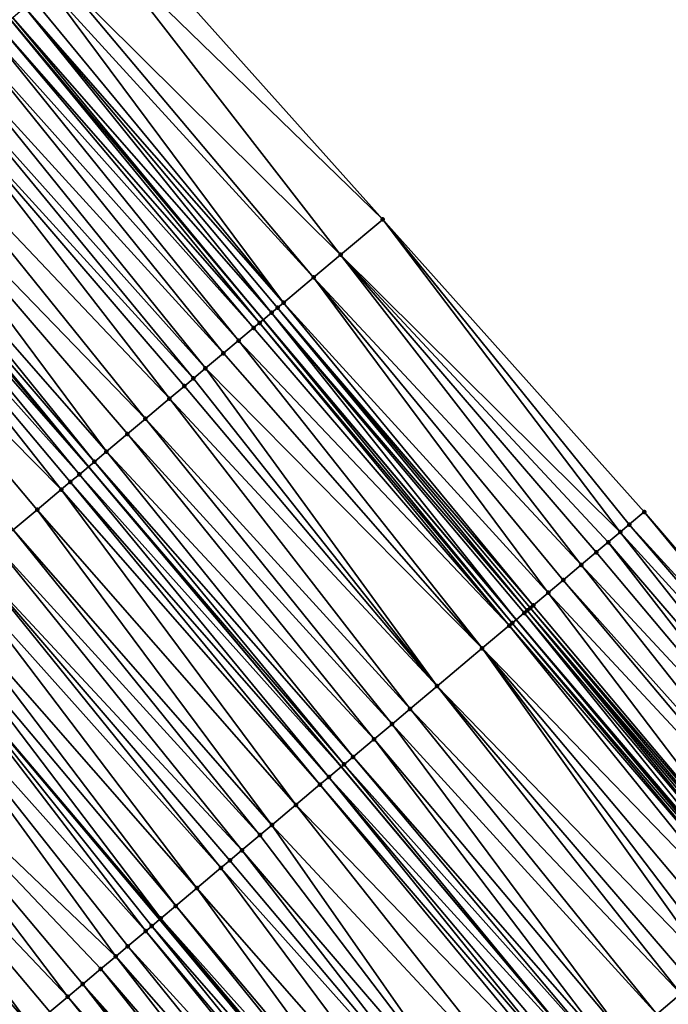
# Model space of a CAD drawing. Header units: feet. Extents: x 2004186 to 2014793, y 836912 to 864902.
# Tile 403 of 656: x 2009097 to 2009130, y 849946 to 849996. Entities that reach past the tile are written whole.
import ezdxf

# ---------------------------------------------------------------- set-up
doc = ezdxf.new("R2010")
doc.units = ezdxf.units.FT
doc.header["$LTSCALE"] = 100
doc.header["$MEASUREMENT"] = 0
for name, color, linetype, lineweight in [('EP_Travel Lane', 5, 'Continuous', 40), ('GPL_Skip Line', 2, 'Continuous', 40), ('Road Shots', 4, 'Continuous', 200), ('Road X-Section', 30, 'Continuous', 13)]:
    doc.layers.add(name, color=color, linetype=linetype, lineweight=lineweight)
doc.layers.add('I-77 SB_MM21-27-Surface-Border', color=7, linetype='Continuous')
doc.layers.add('I-77 SB_MM21-27-Surface-TIN', color=7, linetype='Continuous')

msp = doc.modelspace()

# ---------------------------------------------------------------- linework, layer by layer
at = {"layer": 'EP_Travel Lane'}
msp.add_polyline3d([(2009289.296537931, 849766.8143663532, 426.2140556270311), (2009276.421089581, 849782.1187031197, 426.2034524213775), (2009263.545649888, 849797.4230295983, 426.1719737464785), (2009250.664476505, 849812.7291025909, 426.1683175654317), (2009237.782705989, 849828.0281321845, 426.1587595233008), (2009224.900938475, 849843.3271582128, 426.1579321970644), (2009212.019177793, 849858.626176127, 426.1769712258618), (2009199.137408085, 849873.925204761, 426.1697639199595), (2009186.255642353, 849889.2242286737, 426.1741493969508), (2009173.373888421, 849904.5232385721, 426.2126280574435), (2009160.492126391, 849919.8222580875, 426.2279034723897), (2009147.61129366, 849935.1153608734, 426.2757587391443), (2009134.724738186, 849950.4103643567, 426.2853561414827), (2009121.838209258, 849965.7053363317, 426.3253862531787), (2009108.951654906, 849981.0003384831, 426.3362413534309), (2009096.065092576, 849996.2953501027, 426.3379628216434), (2009083.178587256, 850011.5902940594, 426.4051293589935)], dxfattribs=at)
at = {"layer": 'GPL_Skip Line'}
for points in [[(2009280.342932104, 849759.2818845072, 426.3741667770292), (2009267.467481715, 849774.5862236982, 426.3685787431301), (2009254.592042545, 849789.8905495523, 426.3357610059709), (2009241.714104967, 849805.1927901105, 426.3240390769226), (2009228.832333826, 849820.4918240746, 426.3074661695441), (2009215.950572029, 849835.7908469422, 426.3180639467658), (2009203.068817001, 849851.0898617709, 426.3483442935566), (2009190.187054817, 849866.3888850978, 426.3578172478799), (2009177.305283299, 849881.6879195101, 426.3401470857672), (2009164.423530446, 849896.9869317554, 426.3767538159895), (2009151.541766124, 849912.2859576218, 426.3800087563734), (2009138.6634033, 849927.5878026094, 426.428996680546), (2009125.788463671, 849942.8925916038, 426.4307383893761), (2009112.913553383, 849958.1973457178, 426.4662020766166), (2009100.038626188, 849973.5021199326, 426.4822330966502), (2009087.16368466, 849988.8069111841, 426.4817926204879), (2009074.288790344, 850004.1116463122, 426.5356119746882)], [(2009258.240436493, 849766.8234536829, 426.2355876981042), (2009245.35881301, 849782.1225825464, 426.2096794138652), (2009232.481298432, 849797.4188704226, 426.1892280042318), (2009219.60221179, 849812.7201698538, 426.1653150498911), (2009206.723128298, 849828.0214655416, 426.1505671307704), (2009193.844062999, 849843.3227396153, 426.1887344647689), (2009180.964987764, 849858.6240254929, 426.1980038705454), (2009168.085904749, 849873.9253206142, 426.1846081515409), (2009155.206833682, 849889.2266015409, 426.2061943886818), (2009142.32775902, 849904.5278867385, 426.2169670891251), (2009129.441450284, 849919.8302820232, 426.2487433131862), (2009116.554901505, 849935.1252775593, 426.265992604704), (2009103.668353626, 849950.4202720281, 426.2843243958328), (2009090.781818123, 849965.7152518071, 426.3168493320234), (2009077.895265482, 849981.0102519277, 426.3296685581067), (2009065.008742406, 849996.3052169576, 426.3764487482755)]]:
    msp.add_polyline3d(points, dxfattribs=at)
at = {"layer": 'I-77 SB_MM21-27-Surface-Border', "color": 3, "linetype": 'ByBlock', "lineweight": -2}
msp.add_polyline3d([(2009101.702891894, 850001.0384872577, 426.1016760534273), (2009115.036951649, 849986.1199736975, 426.0732741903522), (2009128.371013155, 849971.2014580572, 426.0469270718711), (2009141.39894556, 849956.025483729, 425.982037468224), (2009154.426917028, 849940.8494629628, 425.9619588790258), (2009167.299604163, 849925.554361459, 425.9213416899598), (2009180.181355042, 849910.2553515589, 425.8787174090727), (2009193.063114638, 849894.9563313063, 425.8620500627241), (2009205.944874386, 849879.6573108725, 425.8454355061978), (2009218.826640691, 849864.358282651, 425.8479470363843), (2009231.708403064, 849849.0592590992, 425.8390255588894), (2009244.284192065, 849833.5025918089, 425.8508335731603), (2009256.859986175, 849817.9459184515, 425.8774976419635), (2009269.590475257, 849802.5082758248, 425.8973569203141), (2009282.159816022, 849786.9464547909, 425.9582849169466), (2009295.188307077, 849771.7708733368, 425.9705888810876)], dxfattribs=at)
at = {"layer": 'I-77 SB_MM21-27-Surface-TIN', "color": 128, "linetype": 'ByBlock', "lineweight": -2}
for points in [[(2009101.702891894, 850001.0384872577, 426.1016760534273), (2009100.631612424, 850000.1371769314, 426.1647792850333), (2009115.036951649, 849986.1199736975, 426.0732741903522)], [(2009100.631612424, 850000.1371769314, 426.1647792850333), (2009098.642080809, 849998.4633298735, 426.2674913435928), (2009112.894379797, 849984.317368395, 426.1846431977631)], [(2009100.631612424, 850000.1371769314, 426.1647792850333), (2009112.894379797, 849984.317368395, 426.1846431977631), (2009115.036951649, 849986.1199736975, 426.0732741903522)], [(2009098.642080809, 849998.4633298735, 426.2674913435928), (2009098.029913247, 849997.9483047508, 426.2945112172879), (2009111.51700307, 849983.1585615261, 426.2457714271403)], [(2009098.642080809, 849998.4633298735, 426.2674913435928), (2009111.51700307, 849983.1585615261, 426.2457714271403), (2009112.894379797, 849984.317368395, 426.1846431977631)], [(2009098.029913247, 849997.9483047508, 426.2945112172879), (2009097.264696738, 849997.3045317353, 426.3201767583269), (2009109.986589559, 849981.870992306, 426.3195237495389)], [(2009098.029913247, 849997.9483047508, 426.2945112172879), (2009109.986589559, 849981.870992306, 426.3195237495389), (2009111.51700307, 849983.1585615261, 426.2457714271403)], [(2009097.264696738, 849997.3045317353, 426.3201767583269), (2009096.805561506, 849996.9182742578, 426.3294544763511), (2009109.986589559, 849981.870992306, 426.3195237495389)], [(2009096.805561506, 849996.9182742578, 426.3294544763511), (2009096.193376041, 849996.4032704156, 426.3359004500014), (2009109.374413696, 849981.3559770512, 426.33700435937)], [(2009096.805561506, 849996.9182742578, 426.3294544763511), (2009109.680503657, 849981.6134822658, 426.3305968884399), (2009109.986589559, 849981.870992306, 426.3195237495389)], [(2009096.805561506, 849996.9182742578, 426.3294544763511), (2009109.374413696, 849981.3559770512, 426.33700435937), (2009109.680503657, 849981.6134822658, 426.3305968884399)], [(2009095.581193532, 849995.888263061, 426.3457423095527), (2009108.76222166, 849980.8409810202, 426.3358994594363), (2009096.065092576, 849996.2953501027, 426.3379628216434)], [(2009096.193376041, 849996.4032704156, 426.3359004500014), (2009096.065092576, 849996.2953501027, 426.3379628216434), (2009108.951654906, 849981.0003384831, 426.3362413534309)], [(2009108.76222166, 849980.8409810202, 426.3358994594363), (2009108.951654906, 849981.0003384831, 426.3362413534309), (2009096.065092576, 849996.2953501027, 426.3379628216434)], [(2009096.193376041, 849996.4032704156, 426.3359004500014), (2009108.951654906, 849981.0003384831, 426.3362413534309), (2009109.374413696, 849981.3559770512, 426.33700435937)], [(2009095.122060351, 849995.5020031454, 426.3573771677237), (2009094.356837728, 849994.858237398, 426.3760157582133), (2009107.690903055, 849979.9397172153, 426.354027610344)], [(2009095.581193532, 849995.888263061, 426.3457423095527), (2009095.122060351, 849995.5020031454, 426.3573771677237), (2009108.456127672, 849980.5834805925, 426.3376790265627)], [(2009095.122060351, 849995.5020031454, 426.3573771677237), (2009107.690903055, 849979.9397172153, 426.354027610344), (2009108.456127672, 849980.5834805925, 426.3376790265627)], [(2009095.581193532, 849995.888263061, 426.3457423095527), (2009108.456127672, 849980.5834805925, 426.3376790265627), (2009108.76222166, 849980.8409810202, 426.3358994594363)], [(2009094.356837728, 849994.858237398, 426.3760157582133), (2009093.438563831, 849994.0857265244, 426.3906253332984), (2009106.925676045, 849979.295956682, 426.3676261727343)], [(2009094.356837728, 849994.858237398, 426.3760157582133), (2009106.925676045, 849979.295956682, 426.3676261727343), (2009107.690903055, 849979.9397172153, 426.354027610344)], [(2009093.438563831, 849994.0857265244, 426.3906253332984), (2009092.673330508, 849993.4419734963, 426.3969670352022), (2009106.007398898, 849978.523449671, 426.3785027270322)], [(2009093.438563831, 849994.0857265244, 426.3906253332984), (2009106.007398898, 849978.523449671, 426.3785027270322), (2009106.925676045, 849979.295956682, 426.3676261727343)], [(2009092.673330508, 849993.4419734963, 426.3969670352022), (2009091.908098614, 849992.7982187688, 426.4049518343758), (2009105.395213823, 849978.008445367, 426.3853960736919)], [(2009092.673330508, 849993.4419734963, 426.3969670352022), (2009105.395213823, 849978.008445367, 426.3853960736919), (2009106.007398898, 849978.523449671, 426.3785027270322)], [(2009091.908098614, 849992.7982187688, 426.4049518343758), (2009090.377641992, 849991.5107007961, 426.4291559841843), (2009104.170855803, 849976.9784223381, 426.413124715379)], [(2009091.908098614, 849992.7982187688, 426.4049518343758), (2009104.936079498, 849977.6221868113, 426.3957167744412), (2009105.395213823, 849978.008445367, 426.3853960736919)], [(2009091.908098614, 849992.7982187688, 426.4049518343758), (2009104.170855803, 849976.9784223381, 426.413124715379), (2009104.936079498, 849977.6221868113, 426.3957167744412)], [(2009090.377641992, 849991.5107007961, 426.4291559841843), (2009089.000231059, 849990.3519345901, 426.4509696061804), (2009102.946488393, 849975.9484104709, 426.4300623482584)], [(2009090.377641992, 849991.5107007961, 426.4291559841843), (2009102.946488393, 849975.9484104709, 426.4300623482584), (2009104.170855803, 849976.9784223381, 426.413124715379)], [(2009089.000231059, 849990.3519345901, 426.4509696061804), (2009087.775869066, 849989.3219162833, 426.4741310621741), (2009100.956901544, 849974.2746290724, 426.4692981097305)], [(2009089.000231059, 849990.3519345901, 426.4509696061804), (2009102.028215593, 849975.1758982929, 426.4459344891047), (2009102.946488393, 849975.9484104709, 426.4300623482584)], [(2009089.000231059, 849990.3519345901, 426.4509696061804), (2009100.956901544, 849974.2746290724, 426.4692981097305), (2009102.028215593, 849975.1758982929, 426.4459344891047)], [(2009087.775869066, 849989.3219162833, 426.4741310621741), (2009087.316731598, 849988.9356614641, 426.4808390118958), (2009100.344719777, 849973.7596208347, 426.4799944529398)], [(2009087.775869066, 849989.3219162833, 426.4741310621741), (2009100.344719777, 849973.7596208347, 426.4799944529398), (2009100.956901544, 849974.2746290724, 426.4692981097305)], [(2009086.857590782, 849988.5494106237, 426.4836998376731), (2009086.245397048, 849988.0344166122, 426.4806414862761), (2009099.579485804, 849973.1158685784, 426.4855910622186)], [(2009086.857590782, 849988.5494106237, 426.4836998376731), (2009100.038626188, 849973.5021199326, 426.4822330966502), (2009087.16368466, 849988.8069111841, 426.4817926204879)], [(2009086.857590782, 849988.5494106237, 426.4836998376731), (2009099.579485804, 849973.1158685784, 426.4855910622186), (2009100.038626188, 849973.5021199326, 426.4822330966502)], [(2009087.316731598, 849988.9356614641, 426.4808390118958), (2009087.16368466, 849988.8069111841, 426.4817926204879), (2009100.038626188, 849973.5021199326, 426.4822330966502)], [(2009087.316731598, 849988.9356614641, 426.4808390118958), (2009100.038626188, 849973.5021199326, 426.4822330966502), (2009100.344719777, 849973.7596208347, 426.4799944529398)], [(2009086.245397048, 849988.0344166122, 426.4806414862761), (2009084.561846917, 849986.6182037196, 426.4522773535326), (2009098.661192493, 849972.3433807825, 426.4778905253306)], [(2009086.245397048, 849988.0344166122, 426.4806414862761), (2009099.120341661, 849972.7296216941, 426.4846280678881), (2009099.579485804, 849973.1158685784, 426.4855910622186)], [(2009086.245397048, 849988.0344166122, 426.4806414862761), (2009098.661192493, 849972.3433807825, 426.4778905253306), (2009099.120341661, 849972.7296216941, 426.4846280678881)], [(2009084.561846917, 849986.6182037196, 426.4522773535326), (2009097.43678176, 849971.313420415, 426.4450384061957), (2009098.661192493, 849972.3433807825, 426.4778905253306)], [(2009084.561846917, 849986.6182037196, 426.4522773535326), (2009096.212378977, 849970.2834505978, 426.4213222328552), (2009097.43678176, 849971.313420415, 426.4450384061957)], [(2009115.036951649, 849986.1199736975, 426.0732741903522), (2009112.894379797, 849984.317368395, 426.1846431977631), (2009127.146685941, 849970.1713984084, 426.1100580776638)], [(2009115.036951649, 849986.1199736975, 426.0732741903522), (2009127.605808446, 849970.5576710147, 426.0861540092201), (2009128.371013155, 849971.2014580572, 426.0469270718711)], [(2009115.036951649, 849986.1199736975, 426.0732741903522), (2009127.146685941, 849970.1713984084, 426.1100580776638), (2009127.605808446, 849970.5576710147, 426.0861540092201)], [(2009112.894379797, 849984.317368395, 426.1846431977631), (2009111.51700307, 849983.1585615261, 426.2457714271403), (2009125.157149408, 849968.4975571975, 426.2071174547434)], [(2009112.894379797, 849984.317368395, 426.1846431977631), (2009126.534518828, 849969.6563727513, 426.1375946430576), (2009127.146685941, 849970.1713984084, 426.1100580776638)], [(2009112.894379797, 849984.317368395, 426.1846431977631), (2009125.922356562, 849969.1413413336, 426.1707005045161), (2009126.534518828, 849969.6563727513, 426.1375946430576)], [(2009112.894379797, 849984.317368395, 426.1846431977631), (2009125.157149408, 849968.4975571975, 426.2071174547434), (2009125.922356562, 849969.1413413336, 426.1707005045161)], [(2009111.51700307, 849983.1585615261, 426.2457714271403), (2009109.986589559, 849981.870992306, 426.3195237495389), (2009123.473691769, 849967.0812343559, 426.2850516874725)], [(2009111.51700307, 849983.1585615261, 426.2457714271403), (2009124.238901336, 849967.7250156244, 426.2514073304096), (2009125.157149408, 849968.4975571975, 426.2071174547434)], [(2009111.51700307, 849983.1585615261, 426.2457714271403), (2009123.473691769, 849967.0812343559, 426.2850516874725), (2009124.238901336, 849967.7250156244, 426.2514073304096)], [(2009109.680503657, 849981.6134822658, 426.3305968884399), (2009109.374413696, 849981.3559770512, 426.33700435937), (2009122.402403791, 849966.1799341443, 426.3383760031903)], [(2009109.986589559, 849981.870992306, 426.3195237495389), (2009109.680503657, 849981.6134822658, 426.3305968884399), (2009122.708492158, 849966.4374412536, 426.3301373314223)], [(2009109.680503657, 849981.6134822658, 426.3305968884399), (2009122.555449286, 849966.3086861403, 426.3357634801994), (2009122.708492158, 849966.4374412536, 426.3301373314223)], [(2009109.680503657, 849981.6134822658, 426.3305968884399), (2009122.402403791, 849966.1799341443, 426.3383760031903), (2009122.555449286, 849966.3086861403, 426.3357634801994)], [(2009109.986589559, 849981.870992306, 426.3195237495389), (2009122.708492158, 849966.4374412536, 426.3301373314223), (2009123.473691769, 849967.0812343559, 426.2850516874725)], [(2009108.76222166, 849980.8409810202, 426.3358994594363), (2009121.637148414, 849965.5362073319, 426.3193723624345), (2009108.951654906, 849981.0003384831, 426.3362413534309)], [(2009109.374413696, 849981.3559770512, 426.33700435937), (2009108.951654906, 849981.0003384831, 426.3362413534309), (2009121.838209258, 849965.7053363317, 426.3253862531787)], [(2009121.637148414, 849965.5362073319, 426.3193723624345), (2009121.838209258, 849965.7053363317, 426.3253862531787), (2009108.951654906, 849981.0003384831, 426.3362413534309)], [(2009109.374413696, 849981.3559770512, 426.33700435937), (2009121.838209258, 849965.7053363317, 426.3253862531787), (2009122.24935542, 849966.0511855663, 426.3376839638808)], [(2009109.374413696, 849981.3559770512, 426.33700435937), (2009122.24935542, 849966.0511855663, 426.3376839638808), (2009122.402403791, 849966.1799341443, 426.3383760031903)], [(2009108.456127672, 849980.5834805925, 426.3376790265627), (2009107.690903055, 849979.9397172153, 426.354027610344), (2009121.484099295, 849965.4074596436, 426.3178205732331)], [(2009108.76222166, 849980.8409810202, 426.3358994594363), (2009108.456127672, 849980.5834805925, 426.3376790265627), (2009121.484099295, 849965.4074596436, 426.3178205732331)], [(2009108.76222166, 849980.8409810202, 426.3358994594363), (2009121.484099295, 849965.4074596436, 426.3178205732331), (2009121.637148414, 849965.5362073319, 426.3193723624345)], [(2009107.690903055, 849979.9397172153, 426.354027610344), (2009106.925676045, 849979.295956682, 426.3676261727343), (2009120.106694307, 849964.2486863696, 426.346467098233)], [(2009107.690903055, 849979.9397172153, 426.354027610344), (2009120.106694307, 849964.2486863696, 426.346467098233), (2009121.484099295, 849965.4074596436, 426.3178205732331)], [(2009106.925676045, 849979.295956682, 426.3676261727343), (2009106.007398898, 849978.523449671, 426.3785027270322), (2009120.106694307, 849964.2486863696, 426.346467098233)], [(2009106.007398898, 849978.523449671, 426.3785027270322), (2009105.395213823, 849978.008445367, 426.3853960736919), (2009117.811012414, 849962.3174057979, 426.3862662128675)], [(2009106.007398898, 849978.523449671, 426.3785027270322), (2009117.811012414, 849962.3174057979, 426.3862662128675), (2009120.106694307, 849964.2486863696, 426.346467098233)], [(2009105.395213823, 849978.008445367, 426.3853960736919), (2009104.936079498, 849977.6221868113, 426.3957167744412), (2009117.811012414, 849962.3174057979, 426.3862662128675)], [(2009104.936079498, 849977.6221868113, 426.3957167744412), (2009104.170855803, 849976.9784223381, 426.413124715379), (2009117.811012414, 849962.3174057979, 426.3862662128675)], [(2009104.170855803, 849976.9784223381, 426.413124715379), (2009102.946488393, 849975.9484104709, 426.4300623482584), (2009116.43359572, 849961.1586464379, 426.4014608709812)], [(2009104.170855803, 849976.9784223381, 426.413124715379), (2009116.43359572, 849961.1586464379, 426.4014608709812), (2009117.811012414, 849962.3174057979, 426.3862662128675)], [(2009102.946488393, 849975.9484104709, 426.4300623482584), (2009102.028215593, 849975.1758982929, 426.4459344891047), (2009115.515318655, 849960.3861393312, 426.4124290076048)], [(2009102.946488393, 849975.9484104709, 426.4300623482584), (2009115.515318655, 849960.3861393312, 426.4124290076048), (2009116.43359572, 849961.1586464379, 426.4014608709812)], [(2009102.028215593, 849975.1758982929, 426.4459344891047), (2009100.956901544, 849974.2746290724, 426.4692981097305), (2009114.597047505, 849959.6136251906, 426.430196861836)], [(2009102.028215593, 849975.1758982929, 426.4459344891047), (2009114.597047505, 849959.6136251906, 426.430196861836), (2009115.515318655, 849960.3861393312, 426.4124290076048)], [(2009100.956901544, 849974.2746290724, 426.4692981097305), (2009100.344719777, 849973.7596208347, 426.4799944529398), (2009113.525738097, 849958.7123504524, 426.458893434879)], [(2009100.956901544, 849974.2746290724, 426.4692981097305), (2009113.525738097, 849958.7123504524, 426.458893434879), (2009114.597047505, 849959.6136251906, 426.430196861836)], [(2009099.579485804, 849973.1158685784, 426.4855910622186), (2009112.913553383, 849958.1973457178, 426.4662020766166), (2009100.038626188, 849973.5021199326, 426.4822330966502)], [(2009100.344719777, 849973.7596208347, 426.4799944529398), (2009100.038626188, 849973.5021199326, 426.4822330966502), (2009113.066600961, 849958.3260952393, 426.4659821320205)], [(2009113.066600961, 849958.3260952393, 426.4659821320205), (2009100.038626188, 849973.5021199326, 426.4822330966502), (2009112.913553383, 849958.1973457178, 426.4662020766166)], [(2009100.344719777, 849973.7596208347, 426.4799944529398), (2009113.066600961, 849958.3260952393, 426.4659821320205), (2009113.525738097, 849958.7123504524, 426.458893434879)], [(2009099.579485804, 849973.1158685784, 426.4855910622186), (2009099.120341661, 849972.7296216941, 426.4846280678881), (2009112.301363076, 849957.6823476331, 426.4670818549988)], [(2009099.579485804, 849973.1158685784, 426.4855910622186), (2009112.301363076, 849957.6823476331, 426.4670818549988), (2009112.913553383, 849958.1973457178, 426.4662020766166)], [(2009099.120341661, 849972.7296216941, 426.4846280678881), (2009098.661192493, 849972.3433807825, 426.4778905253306), (2009111.842214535, 849957.2961059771, 426.4610632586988)], [(2009099.120341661, 849972.7296216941, 426.4846280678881), (2009111.842214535, 849957.2961059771, 426.4610632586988), (2009112.301363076, 849957.6823476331, 426.4670818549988)], [(2009098.661192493, 849972.3433807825, 426.4778905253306), (2009097.43678176, 849971.313420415, 426.4450384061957), (2009110.617807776, 849956.2661408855, 426.4327767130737)], [(2009098.661192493, 849972.3433807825, 426.4778905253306), (2009110.617807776, 849956.2661408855, 426.4327767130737), (2009111.842214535, 849957.2961059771, 426.4610632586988)], [(2009097.43678176, 849971.313420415, 426.4450384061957), (2009096.212378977, 849970.2834505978, 426.4213222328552), (2009109.393397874, 849955.236179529, 426.4008789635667)], [(2009097.43678176, 849971.313420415, 426.4450384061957), (2009109.393397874, 849955.236179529, 426.4008789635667), (2009110.617807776, 849956.2661408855, 426.4327767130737)], [(2009128.371013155, 849971.2014580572, 426.0469270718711), (2009127.605808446, 849970.5576710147, 426.0861540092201), (2009141.092863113, 849955.7679695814, 425.9970799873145)], [(2009128.371013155, 849971.2014580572, 426.0469270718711), (2009141.092863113, 849955.7679695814, 425.9970799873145), (2009141.39894556, 849956.025483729, 425.982037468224)], [(2009127.605808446, 849970.5576710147, 426.0861540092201), (2009127.146685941, 849970.1713984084, 426.1100580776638), (2009140.63374241, 849955.3816948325, 426.0230539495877)], [(2009127.605808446, 849970.5576710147, 426.0861540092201), (2009140.63374241, 849955.3816948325, 426.0230539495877), (2009141.092863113, 849955.7679695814, 425.9970799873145)], [(2009096.212378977, 849970.2834505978, 426.4213222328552), (2009095.294077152, 849969.5109729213, 426.4038383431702), (2009108.781197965, 849954.7211928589, 426.3907230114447)], [(2009096.212378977, 849970.2834505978, 426.4213222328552), (2009108.781197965, 849954.7211928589, 426.3907230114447), (2009109.393397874, 849955.236179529, 426.4008789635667)], [(2009127.146685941, 849970.1713984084, 426.1100580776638), (2009126.534518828, 849969.6563727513, 426.1375946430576), (2009139.562458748, 849954.4803894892, 426.0813358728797)], [(2009127.146685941, 849970.1713984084, 426.1100580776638), (2009139.562458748, 849954.4803894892, 426.0813358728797), (2009140.63374241, 849955.3816948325, 426.0230539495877)], [(2009095.294077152, 849969.5109729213, 426.4038383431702), (2009094.222718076, 849968.6097572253, 426.3754545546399), (2009107.862893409, 849953.9487184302, 426.3700975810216)], [(2009095.294077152, 849969.5109729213, 426.4038383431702), (2009107.862893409, 849953.9487184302, 426.3700975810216), (2009108.781197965, 849954.7211928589, 426.3907230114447)], [(2009126.534518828, 849969.6563727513, 426.1375946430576), (2009125.922356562, 849969.1413413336, 426.1707005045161), (2009138.797258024, 849953.83659771, 426.1251396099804)], [(2009126.534518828, 849969.6563727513, 426.1375946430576), (2009138.797258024, 849953.83659771, 426.1251396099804), (2009139.562458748, 849954.4803894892, 426.0813358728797)], [(2009125.922356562, 849969.1413413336, 426.1707005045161), (2009125.157149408, 849968.4975571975, 426.2071174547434), (2009138.797258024, 849953.83659771, 426.1251396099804)], [(2009094.222718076, 849968.6097572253, 426.3754545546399), (2009093.457466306, 849967.9660261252, 426.3605975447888), (2009106.791530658, 849953.0475071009, 426.3374908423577)], [(2009094.222718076, 849968.6097572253, 426.3754545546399), (2009107.250685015, 849953.4337418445, 426.3501919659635), (2009107.862893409, 849953.9487184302, 426.3700975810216)], [(2009094.222718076, 849968.6097572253, 426.3754545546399), (2009106.791530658, 849953.0475071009, 426.3374908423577), (2009107.250685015, 849953.4337418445, 426.3501919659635)], [(2009125.157149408, 849968.4975571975, 426.2071174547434), (2009124.238901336, 849967.7250156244, 426.2514073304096), (2009137.572930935, 849952.8065379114, 426.1884110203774)], [(2009125.157149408, 849968.4975571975, 426.2071174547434), (2009137.572930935, 849952.8065379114, 426.1884110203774), (2009138.797258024, 849953.83659771, 426.1251396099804)], [(2009093.457466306, 849967.9660261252, 426.3605975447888), (2009092.386120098, 849967.0647951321, 426.3470030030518), (2009105.56712971, 849952.0175351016, 426.3158822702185)], [(2009093.457466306, 849967.9660261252, 426.3605975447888), (2009105.56712971, 849952.0175351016, 426.3158822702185), (2009106.791530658, 849953.0475071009, 426.3374908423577)], [(2009124.238901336, 849967.7250156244, 426.2514073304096), (2009123.473691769, 849967.0812343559, 426.2850516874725), (2009137.113810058, 849952.42026337, 426.2141844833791)], [(2009124.238901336, 849967.7250156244, 426.2514073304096), (2009137.113810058, 849952.42026337, 426.2141844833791), (2009137.572930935, 849952.8065379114, 426.1884110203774)], [(2009092.386120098, 849967.0647951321, 426.3470030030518), (2009091.620871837, 849966.4210598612, 426.3361782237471), (2009104.495783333, 849951.1163043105, 426.3020909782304)], [(2009092.386120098, 849967.0647951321, 426.3470030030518), (2009104.495783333, 849951.1163043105, 426.3020909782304), (2009105.56712971, 849952.0175351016, 426.3158822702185)], [(2009123.473691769, 849967.0812343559, 426.2850516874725), (2009122.708492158, 849966.4374412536, 426.3301373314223), (2009135.583404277, 849951.1326849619, 426.2968124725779)], [(2009123.473691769, 849967.0812343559, 426.2850516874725), (2009135.583404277, 849951.1326849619, 426.2968124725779), (2009137.113810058, 849952.42026337, 426.2141844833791)], [(2009091.620871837, 849966.4210598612, 426.3361782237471), (2009090.781818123, 849965.7152518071, 426.3168493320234), (2009103.730529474, 849950.4725756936, 426.2848320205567)], [(2009091.620871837, 849966.4210598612, 426.3361782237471), (2009103.730529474, 849950.4725756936, 426.2848320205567), (2009104.495783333, 849951.1163043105, 426.3020909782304)], [(2009122.708492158, 849966.4374412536, 426.3301373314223), (2009122.555449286, 849966.3086861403, 426.3357634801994), (2009135.583404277, 849951.1326849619, 426.2968124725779)], [(2009122.24935542, 849966.0511855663, 426.3376839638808), (2009121.838209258, 849965.7053363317, 426.3253862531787), (2009134.818157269, 849950.4889482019, 426.2874235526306)], [(2009122.402403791, 849966.1799341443, 426.3383760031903), (2009122.24935542, 849966.0511855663, 426.3376839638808), (2009135.12426364, 849950.7464339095, 426.2998767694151)], [(2009122.24935542, 849966.0511855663, 426.3376839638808), (2009134.818157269, 849950.4889482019, 426.2874235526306), (2009135.12426364, 849950.7464339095, 426.2998767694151)], [(2009122.555449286, 849966.3086861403, 426.3357634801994), (2009122.402403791, 849966.1799341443, 426.3383760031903), (2009135.430361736, 849951.0039294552, 426.3028186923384)], [(2009122.402403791, 849966.1799341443, 426.3383760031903), (2009135.277314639, 849950.875179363, 426.3035901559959), (2009135.430361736, 849951.0039294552, 426.3028186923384)], [(2009122.402403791, 849966.1799341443, 426.3383760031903), (2009135.12426364, 849950.7464339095, 426.2998767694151), (2009135.277314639, 849950.875179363, 426.3035901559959)], [(2009122.555449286, 849966.3086861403, 426.3357634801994), (2009135.430361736, 849951.0039294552, 426.3028186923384), (2009135.583404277, 849951.1326849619, 426.2968124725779)], [(2009089.631210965, 849964.7473664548, 426.2903433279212), (2009102.965282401, 849949.8288390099, 426.2753721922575), (2009090.781818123, 849965.7152518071, 426.3168493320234)], [(2009103.271382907, 849950.0863316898, 426.2810833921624), (2009103.668353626, 849950.4202720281, 426.2843243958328), (2009090.781818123, 849965.7152518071, 426.3168493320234)], [(2009103.730529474, 849950.4725756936, 426.2848320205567), (2009090.781818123, 849965.7152518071, 426.3168493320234), (2009103.668353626, 849950.4202720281, 426.2843243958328)], [(2009103.271382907, 849950.0863316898, 426.2810833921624), (2009090.781818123, 849965.7152518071, 426.3168493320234), (2009102.965282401, 849949.8288390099, 426.2753721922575)], [(2009121.484099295, 849965.4074596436, 426.3178205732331), (2009120.106694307, 849964.2486863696, 426.346467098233), (2009134.052928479, 849949.8451897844, 426.2989729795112)], [(2009121.637148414, 849965.5362073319, 426.3193723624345), (2009121.484099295, 849965.4074596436, 426.3178205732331), (2009134.512060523, 849950.2314510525, 426.2860324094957)], [(2009121.484099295, 849965.4074596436, 426.3178205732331), (2009134.052928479, 849949.8451897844, 426.2989729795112), (2009134.512060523, 849950.2314510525, 426.2860324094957)], [(2009121.637148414, 849965.5362073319, 426.3193723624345), (2009134.665106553, 849950.3602024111, 426.2840364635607), (2009121.838209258, 849965.7053363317, 426.3253862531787)], [(2009121.637148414, 849965.5362073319, 426.3193723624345), (2009134.512060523, 849950.2314510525, 426.2860324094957), (2009134.665106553, 849950.3602024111, 426.2840364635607)], [(2009134.665106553, 849950.3602024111, 426.2840364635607), (2009134.724738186, 849950.4103643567, 426.2853561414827), (2009121.838209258, 849965.7053363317, 426.3253862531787)], [(2009134.818157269, 849950.4889482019, 426.2874235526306), (2009121.838209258, 849965.7053363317, 426.3253862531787), (2009134.724738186, 849950.4103643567, 426.2853561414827)], [(2009089.631210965, 849964.7473664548, 426.2903433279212), (2009086.876280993, 849962.429962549, 426.2097345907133), (2009101.434755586, 849948.5414044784, 426.2189056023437)], [(2009089.631210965, 849964.7473664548, 426.2903433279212), (2009102.046964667, 849949.0563802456, 426.2396024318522), (2009102.965282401, 849949.8288390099, 426.2753721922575)], [(2009089.631210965, 849964.7473664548, 426.2903433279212), (2009101.434755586, 849948.5414044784, 426.2189056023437), (2009102.046964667, 849949.0563802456, 426.2396024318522)], [(2009120.106694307, 849964.2486863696, 426.346467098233), (2009117.811012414, 849962.3174057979, 426.3862662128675), (2009131.757249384, 849947.9139058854, 426.3419810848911)], [(2009120.106694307, 849964.2486863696, 426.346467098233), (2009132.981613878, 849948.9439212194, 426.3216979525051), (2009134.052928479, 849949.8451897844, 426.2989729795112)], [(2009120.106694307, 849964.2486863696, 426.346467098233), (2009132.216386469, 849948.3001611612, 426.3348336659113), (2009132.981613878, 849948.9439212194, 426.3216979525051)], [(2009120.106694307, 849964.2486863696, 426.346467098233), (2009131.757249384, 849947.9139058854, 426.3419810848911), (2009132.216386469, 849948.3001611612, 426.3348336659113)], [(2009086.876280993, 849962.429962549, 426.2097345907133), (2009085.192720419, 849961.0137620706, 426.1693708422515), (2009098.985940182, 849946.4814765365, 426.1601652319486)], [(2009086.876280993, 849962.429962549, 426.2097345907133), (2009100.669504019, 849947.897673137, 426.204280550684), (2009101.434755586, 849948.5414044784, 426.2189056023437)], [(2009086.876280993, 849962.429962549, 426.2097345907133), (2009099.751193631, 849947.1252056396, 426.1769540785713), (2009100.669504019, 849947.897673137, 426.204280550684)], [(2009086.876280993, 849962.429962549, 426.2097345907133), (2009098.985940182, 849946.4814765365, 426.1601652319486), (2009099.751193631, 849947.1252056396, 426.1769540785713)], [(2009117.811012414, 849962.3174057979, 426.3862662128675), (2009116.43359572, 849961.1586464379, 426.4014608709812), (2009130.226787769, 849946.6263938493, 426.3604406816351)], [(2009117.811012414, 849962.3174057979, 426.3862662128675), (2009130.838974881, 849947.1413957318, 426.3558914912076), (2009131.757249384, 849947.9139058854, 426.3419810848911)], [(2009117.811012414, 849962.3174057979, 426.3862662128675), (2009130.226787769, 849946.6263938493, 426.3604406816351), (2009130.838974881, 849947.1413957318, 426.3558914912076)], [(2009085.192720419, 849961.0137620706, 426.1693708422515), (2009083.968303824, 849959.9838086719, 426.1297813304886), (2009097.149327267, 849944.9365321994, 426.1145444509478)], [(2009085.192720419, 849961.0137620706, 426.1693708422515), (2009098.067632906, 849945.7090053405, 426.1364147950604), (2009098.985940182, 849946.4814765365, 426.1601652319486)], [(2009085.192720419, 849961.0137620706, 426.1693708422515), (2009097.149327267, 849944.9365321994, 426.1145444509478), (2009098.067632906, 849945.7090053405, 426.1364147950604)], [(2009116.43359572, 849961.1586464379, 426.4014608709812), (2009115.515318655, 849960.3861393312, 426.4124290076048), (2009129.002418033, 849945.5963847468, 426.374699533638)], [(2009116.43359572, 849961.1586464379, 426.4014608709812), (2009129.002418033, 849945.5963847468, 426.374699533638), (2009130.226787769, 849946.6263938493, 426.3604406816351)], [(2009115.515318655, 849960.3861393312, 426.4124290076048), (2009114.597047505, 849959.6136251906, 426.430196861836), (2009127.471962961, 849944.3088649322, 426.4006792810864)], [(2009115.515318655, 849960.3861393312, 426.4124290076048), (2009127.471962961, 849944.3088649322, 426.4006792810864), (2009129.002418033, 849945.5963847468, 426.374699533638)], [(2009083.968303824, 849959.9838086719, 426.1297813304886), (2009096.077967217, 849944.0353176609, 426.0850403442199), (2009097.149327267, 849944.9365321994, 426.1145444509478)], [(2009114.597047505, 849959.6136251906, 426.430196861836), (2009113.525738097, 849958.7123504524, 426.458893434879), (2009126.706742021, 849943.665097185, 426.421248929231)], [(2009114.597047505, 849959.6136251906, 426.430196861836), (2009126.706742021, 849943.665097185, 426.421248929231), (2009127.471962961, 849944.3088649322, 426.4006792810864)], [(2009113.066600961, 849958.3260952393, 426.4659821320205), (2009112.913553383, 849958.1973457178, 426.4662020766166), (2009125.788463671, 849942.8925916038, 426.4307383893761)], [(2009113.525738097, 849958.7123504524, 426.458893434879), (2009113.066600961, 849958.3260952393, 426.4659821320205), (2009126.400650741, 849943.4075935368, 426.4261402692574)], [(2009113.066600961, 849958.3260952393, 426.4659821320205), (2009125.788463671, 849942.8925916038, 426.4307383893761), (2009126.400650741, 849943.4075935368, 426.4261402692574)], [(2009113.525738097, 849958.7123504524, 426.458893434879), (2009126.400650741, 849943.4075935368, 426.4261402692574), (2009126.706742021, 849943.665097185, 426.421248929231)], [(2009112.301363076, 849957.6823476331, 426.4670818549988), (2009125.788463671, 849942.8925916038, 426.4307383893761), (2009112.913553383, 849958.1973457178, 426.4662020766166)], [(2009112.301363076, 849957.6823476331, 426.4670818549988), (2009111.842214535, 849957.2961059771, 426.4610632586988), (2009124.870179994, 849942.1200923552, 426.4341056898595)], [(2009112.301363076, 849957.6823476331, 426.4670818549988), (2009125.176277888, 849942.3775881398, 426.4368164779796), (2009125.788463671, 849942.8925916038, 426.4307383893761)], [(2009112.301363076, 849957.6823476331, 426.4670818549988), (2009124.870179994, 849942.1200923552, 426.4341056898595), (2009125.176277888, 849942.3775881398, 426.4368164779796)], [(2009111.842214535, 849957.2961059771, 426.4610632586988), (2009110.617807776, 849956.2661408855, 426.4327767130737), (2009124.564078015, 849941.8626014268, 426.4267000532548)], [(2009111.842214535, 849957.2961059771, 426.4610632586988), (2009124.564078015, 849941.8626014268, 426.4267000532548), (2009124.870179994, 849942.1200923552, 426.4341056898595)], [(2009110.617807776, 849956.2661408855, 426.4327767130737), (2009109.393397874, 849955.236179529, 426.4008789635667), (2009123.033571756, 849940.5751424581, 426.3938539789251)], [(2009110.617807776, 849956.2661408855, 426.4327767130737), (2009123.033571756, 849940.5751424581, 426.3938539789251), (2009124.564078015, 849941.8626014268, 426.4267000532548)], [(2009109.393397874, 849955.236179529, 426.4008789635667), (2009108.781197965, 849954.7211928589, 426.3907230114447), (2009120.890867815, 849938.7726941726, 426.353409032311)], [(2009109.393397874, 849955.236179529, 426.4008789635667), (2009120.890867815, 849938.7726941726, 426.353409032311), (2009123.033571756, 849940.5751424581, 426.3938539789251)], [(2009108.781197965, 849954.7211928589, 426.3907230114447), (2009107.862893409, 849953.9487184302, 426.3700975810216), (2009120.890867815, 849938.7726941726, 426.353409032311)], [(2009107.862893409, 849953.9487184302, 426.3700975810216), (2009107.250685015, 849953.4337418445, 426.3501919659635), (2009120.125615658, 849938.1289635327, 426.3381029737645)], [(2009107.862893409, 849953.9487184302, 426.3700975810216), (2009120.125615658, 849938.1289635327, 426.3381029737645), (2009120.890867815, 849938.7726941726, 426.353409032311)], [(2009107.250685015, 849953.4337418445, 426.3501919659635), (2009106.791530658, 849953.0475071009, 426.3374908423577), (2009120.125615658, 849938.1289635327, 426.3381029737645)], [(2009106.791530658, 849953.0475071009, 426.3374908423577), (2009105.56712971, 849952.0175351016, 426.3158822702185), (2009118.748161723, 849936.9702484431, 426.3104925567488)], [(2009106.791530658, 849953.0475071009, 426.3374908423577), (2009118.748161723, 849936.9702484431, 426.3104925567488), (2009120.125615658, 849938.1289635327, 426.3381029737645)], [(2009105.56712971, 849952.0175351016, 426.3158822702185), (2009104.495783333, 849951.1163043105, 426.3020909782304), (2009117.370716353, 849935.8115231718, 426.2927255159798)], [(2009105.56712971, 849952.0175351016, 426.3158822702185), (2009117.370716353, 849935.8115231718, 426.2927255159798), (2009118.748161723, 849936.9702484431, 426.3104925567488)], [(2009104.495783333, 849951.1163043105, 426.3020909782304), (2009103.730529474, 849950.4725756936, 426.2848320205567), (2009117.064614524, 849935.5540320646, 426.2854925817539)], [(2009104.495783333, 849951.1163043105, 426.3020909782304), (2009117.064614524, 849935.5540320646, 426.2854925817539), (2009117.370716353, 849935.8115231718, 426.2927255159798)], [(2009103.271382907, 849950.0863316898, 426.2810833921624), (2009116.452404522, 849935.0390573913, 426.2637360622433), (2009103.668353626, 849950.4202720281, 426.2843243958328)], [(2009103.730529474, 849950.4725756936, 426.2848320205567), (2009103.668353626, 849950.4202720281, 426.2843243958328), (2009116.554901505, 849935.1252775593, 426.265992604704)], [(2009116.452404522, 849935.0390573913, 426.2637360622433), (2009116.554901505, 849935.1252775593, 426.265992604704), (2009103.668353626, 849950.4202720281, 426.2843243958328)], [(2009103.730529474, 849950.4725756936, 426.2848320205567), (2009116.554901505, 849935.1252775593, 426.265992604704), (2009116.605455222, 849935.1678032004, 426.2671055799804)], [(2009103.730529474, 849950.4725756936, 426.2848320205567), (2009116.605455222, 849935.1678032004, 426.2671055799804), (2009117.064614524, 849935.5540320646, 426.2854925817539)], [(2009102.965282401, 849949.8288390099, 426.2753721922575), (2009102.046964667, 849949.0563802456, 426.2396024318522), (2009115.534109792, 849934.2665712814, 426.2544009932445)], [(2009103.271382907, 849950.0863316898, 426.2810833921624), (2009102.965282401, 849949.8288390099, 426.2753721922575), (2009115.840211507, 849934.5240625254, 426.2615017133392)], [(2009102.965282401, 849949.8288390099, 426.2753721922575), (2009115.534109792, 849934.2665712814, 426.2544009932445), (2009115.840211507, 849934.5240625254, 426.2615017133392)], [(2009103.271382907, 849950.0863316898, 426.2810833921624), (2009115.840211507, 849934.5240625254, 426.2615017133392), (2009116.452404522, 849935.0390573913, 426.2637360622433)], [(2009102.046964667, 849949.0563802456, 426.2396024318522), (2009101.434755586, 849948.5414044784, 426.2189056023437), (2009114.615785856, 849933.4941198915, 426.2114985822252)], [(2009102.046964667, 849949.0563802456, 426.2396024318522), (2009114.615785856, 849933.4941198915, 426.2114985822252), (2009115.534109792, 849934.2665712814, 426.2544009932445)], [(2009101.434755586, 849948.5414044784, 426.2189056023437), (2009100.669504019, 849947.897673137, 426.204280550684), (2009113.697473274, 849932.7216550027, 426.1816471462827)], [(2009101.434755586, 849948.5414044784, 426.2189056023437), (2009113.697473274, 849932.7216550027, 426.1816471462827), (2009114.615785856, 849933.4941198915, 426.2114985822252)], [(2009100.669504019, 849947.897673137, 426.204280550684), (2009099.751193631, 849947.1252056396, 426.1769540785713), (2009113.085261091, 849932.2066829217, 426.1573842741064)], [(2009100.669504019, 849947.897673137, 426.204280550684), (2009113.085261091, 849932.2066829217, 426.1573842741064), (2009113.697473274, 849932.7216550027, 426.1816471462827)], [(2009099.751193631, 849947.1252056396, 426.1769540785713), (2009098.985940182, 849946.4814765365, 426.1601652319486), (2009112.013901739, 849931.3054675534, 426.128678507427)], [(2009099.751193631, 849947.1252056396, 426.1769540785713), (2009112.626100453, 849931.8204556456, 426.1374618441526), (2009113.085261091, 849932.2066829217, 426.1573842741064)], [(2009099.751193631, 849947.1252056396, 426.1769540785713), (2009112.473049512, 849931.6917101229, 426.1338154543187), (2009112.626100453, 849931.8204556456, 426.1374618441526)], [(2009099.751193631, 849947.1252056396, 426.1769540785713), (2009112.013901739, 849931.3054675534, 426.128678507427), (2009112.473049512, 849931.6917101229, 426.1338154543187)], [(2009098.985940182, 849946.4814765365, 426.1601652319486), (2009098.067632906, 849945.7090053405, 426.1364147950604), (2009111.554752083, 849930.9192272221, 426.121377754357)], [(2009098.985940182, 849946.4814765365, 426.1601652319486), (2009111.554752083, 849930.9192272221, 426.121377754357), (2009112.013901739, 849931.3054675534, 426.128678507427)], [(2009130.226787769, 849946.6263938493, 426.3604406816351), (2009129.002418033, 849945.5963847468, 426.374699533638), (2009142.489543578, 849930.8065990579, 426.3670251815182)]]:
    msp.add_3dface(points, dxfattribs=at)
at = {"layer": 'Road Shots', "lineweight": 100}
for p in [(2009115.036951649, 849986.1199736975, 426.0732741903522), (2009112.894379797, 849984.317368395, 426.1846431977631), (2009111.51700307, 849983.1585615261, 426.2457714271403), (2009109.680503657, 849981.6134822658, 426.3305968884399), (2009109.986589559, 849981.870992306, 426.3195237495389), (2009109.374413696, 849981.3559770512, 426.33700435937), (2009108.456127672, 849980.5834805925, 426.3376790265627), (2009108.76222166, 849980.8409810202, 426.3358994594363), (2009107.690903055, 849979.9397172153, 426.354027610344), (2009106.925676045, 849979.295956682, 426.3676261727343), (2009106.007398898, 849978.523449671, 426.3785027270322), (2009105.395213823, 849978.008445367, 426.3853960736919), (2009104.936079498, 849977.6221868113, 426.3957167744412), (2009104.170855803, 849976.9784223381, 426.413124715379), (2009102.946488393, 849975.9484104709, 426.4300623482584), (2009102.028215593, 849975.1758982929, 426.4459344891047), (2009100.956901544, 849974.2746290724, 426.4692981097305), (2009100.344719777, 849973.7596208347, 426.4799944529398), (2009099.579485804, 849973.1158685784, 426.4855910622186), (2009099.120341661, 849972.7296216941, 426.4846280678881), (2009098.661192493, 849972.3433807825, 426.4778905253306), (2009097.43678176, 849971.313420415, 426.4450384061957), (2009128.371013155, 849971.2014580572, 426.0469270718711), (2009127.605808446, 849970.5576710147, 426.0861540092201), (2009127.146685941, 849970.1713984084, 426.1100580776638), (2009126.534518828, 849969.6563727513, 426.1375946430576), (2009125.922356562, 849969.1413413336, 426.1707005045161), (2009125.157149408, 849968.4975571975, 426.2071174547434), (2009124.238901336, 849967.7250156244, 426.2514073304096), (2009123.473691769, 849967.0812343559, 426.2850516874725), (2009122.708492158, 849966.4374412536, 426.3301373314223), (2009122.24935542, 849966.0511855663, 426.3376839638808), (2009122.402403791, 849966.1799341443, 426.3383760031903), (2009122.555449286, 849966.3086861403, 426.3357634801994), (2009121.484099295, 849965.4074596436, 426.3178205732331), (2009121.637148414, 849965.5362073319, 426.3193723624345), (2009120.106694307, 849964.2486863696, 426.346467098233), (2009117.811012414, 849962.3174057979, 426.3862662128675), (2009116.43359572, 849961.1586464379, 426.4014608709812), (2009115.515318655, 849960.3861393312, 426.4124290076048), (2009114.597047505, 849959.6136251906, 426.430196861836), (2009113.066600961, 849958.3260952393, 426.4659821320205), (2009113.525738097, 849958.7123504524, 426.458893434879), (2009112.301363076, 849957.6823476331, 426.4670818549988), (2009111.842214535, 849957.2961059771, 426.4610632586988), (2009110.617807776, 849956.2661408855, 426.4327767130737), (2009109.393397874, 849955.236179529, 426.4008789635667), (2009108.781197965, 849954.7211928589, 426.3907230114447), (2009107.862893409, 849953.9487184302, 426.3700975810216), (2009107.250685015, 849953.4337418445, 426.3501919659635), (2009106.791530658, 849953.0475071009, 426.3374908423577), (2009105.56712971, 849952.0175351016, 426.3158822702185), (2009104.495783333, 849951.1163043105, 426.3020909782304), (2009103.730529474, 849950.4725756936, 426.2848320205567), (2009102.965282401, 849949.8288390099, 426.2753721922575), (2009103.271382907, 849950.0863316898, 426.2810833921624), (2009102.046964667, 849949.0563802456, 426.2396024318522), (2009101.434755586, 849948.5414044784, 426.2189056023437), (2009100.669504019, 849947.897673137, 426.204280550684), (2009099.751193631, 849947.1252056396, 426.1769540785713), (2009098.985940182, 849946.4814765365, 426.1601652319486)]:
    msp.add_point(p, dxfattribs=at)
at = {"layer": 'Road X-Section', "extrusion": (-0.6437458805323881, 0.7652381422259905, 0.001351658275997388), "elevation": -642897.1532812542, "flags": 128}
msp.add_lwpolyline([(-2084584.025926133, 1295.037533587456), (-2084584.625926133, 1295.065947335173), (-2084585.225926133, 1295.087698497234), (-2084586.025926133, 1295.107352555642), (-2084588.025926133, 1295.142175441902), (-2084589.425926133, 1295.166775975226), (-2084591.625926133, 1295.209999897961), (-2084593.225926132, 1295.242632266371), (-2084594.625926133, 1295.271541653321), (-2084598.025926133, 1295.33107659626), (-2084599.425926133, 1295.34725801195), (-2084600.625926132, 1295.362179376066), (-2084603.825926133, 1295.407019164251), (-2084605.425926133, 1295.43071856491), (-2084607.625926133, 1295.459082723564), (-2084608.425926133, 1295.462141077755), (-2084609.025926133, 1295.459280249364), (-2084609.625926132, 1295.452572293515), (-2084611.225926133, 1295.429410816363), (-2084613.025926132, 1295.407597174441), (-2084615.025926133, 1295.383393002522), (-2084616.025926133, 1295.375408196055), (-2084617.025926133, 1295.369066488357), (-2084618.225926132, 1295.354456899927), (-2084619.225926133, 1295.335818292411), (-2084619.825926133, 1295.324183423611), (-2084620.625926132, 1295.31434155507), (-2084621.425926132, 1295.307895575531), (-2084622.025926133, 1295.298617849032), (-2084623.025926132, 1295.272952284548), (-2084623.825926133, 1295.24593238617), (-2084626.425926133, 1295.143220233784), (-2084627.825926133, 1295.080116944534)], dxfattribs=at)
at = {"layer": 'Road X-Section', "extrusion": (-0.6437458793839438, 0.7652381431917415, 0.001351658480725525), "elevation": -642917.1501529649, "flags": 128}
msp.add_lwpolyline([(-2084582.02689087, 1294.925152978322), (-2084583.62689087, 1295.016528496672), (-2084584.42689087, 1295.056183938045), (-2084585.02689087, 1295.080136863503), (-2084585.626890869, 1295.098359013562), (-2084586.22689087, 1295.111242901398), (-2084587.82689087, 1295.135382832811), (-2084589.42689087, 1295.174972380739), (-2084591.62689087, 1295.215336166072), (-2084595.22689087, 1295.295944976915), (-2084597.82689087, 1295.34177991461), (-2084598.82689087, 1295.352604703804), (-2084600.22689087, 1295.366199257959), (-2084601.22689087, 1295.381056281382), (-2084602.62689087, 1295.409440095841), (-2084603.82689087, 1295.426924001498), (-2084605.42689087, 1295.450640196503), (-2084607.02689087, 1295.483492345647), (-2084607.62689087, 1295.49022989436), (-2084608.22689087, 1295.491192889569), (-2084609.22689087, 1295.485596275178), (-2084610.02689087, 1295.474899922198), (-2084611.42689087, 1295.451536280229), (-2084612.626890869, 1295.435664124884), (-2084614.22689087, 1295.418726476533), (-2084615.22689087, 1295.401318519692), (-2084615.82689087, 1295.390997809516), (-2084616.626890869, 1295.384104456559), (-2084617.82689087, 1295.373227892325), (-2084618.82689087, 1295.359629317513), (-2084619.82689087, 1295.343280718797), (-2084620.22689087, 1295.341501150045), (-2084621.02689087, 1295.342606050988), (-2084621.42689087, 1295.336198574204), (-2084621.82689087, 1295.325125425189), (-2084623.82689087, 1295.251373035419), (-2084625.62689087, 1295.190244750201), (-2084628.42689087, 1295.078875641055)], dxfattribs=at)
at = {"layer": 'Road X-Section', "extrusion": (-0.6437458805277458, 0.7652381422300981, 0.001351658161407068), "elevation": -642937.1532684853, "flags": 128}
msp.add_lwpolyline([(-2084581.025930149, 1294.870199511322), (-2084581.625930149, 1294.901533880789), (-2084583.625930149, 1295.023275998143), (-2084584.225930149, 1295.054767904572), (-2084584.625930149, 1295.072211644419), (-2084585.225930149, 1295.090485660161), (-2084585.825930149, 1295.101076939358), (-2084586.825930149, 1295.117473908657), (-2084588.225930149, 1295.146978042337), (-2084589.425930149, 1295.168848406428), (-2084590.625930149, 1295.192598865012), (-2084591.625930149, 1295.209387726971), (-2084592.825930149, 1295.236714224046), (-2084593.825930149, 1295.251339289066), (-2084594.625930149, 1295.272036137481), (-2084595.825930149, 1295.307805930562), (-2084596.225930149, 1295.313517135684), (-2084596.825930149, 1295.317265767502), (-2084597.825930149, 1295.334524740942), (-2084599.225930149, 1295.348316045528), (-2084600.825930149, 1295.369924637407), (-2084601.425930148, 1295.382625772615), (-2084602.225930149, 1295.402531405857), (-2084603.425930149, 1295.423156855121), (-2084604.225930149, 1295.43331281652), (-2084605.825930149, 1295.465210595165), (-2084607.425930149, 1295.49349716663), (-2084608.025930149, 1295.499515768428), (-2084609.025930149, 1295.498416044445), (-2084609.625930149, 1295.491327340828), (-2084611.025930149, 1295.462630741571), (-2084612.225930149, 1295.444862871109), (-2084613.425930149, 1295.433894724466), (-2084615.225930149, 1295.418700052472), (-2084618.225930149, 1295.378900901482), (-2084620.025930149, 1295.350254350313), (-2084620.225930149, 1295.351806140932), (-2084621.025930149, 1295.370117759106), (-2084621.225930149, 1295.370809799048), (-2084621.425930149, 1295.36819727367), (-2084621.625930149, 1295.362571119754), (-2084622.625930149, 1295.317485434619), (-2084623.625930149, 1295.283841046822), (-2084624.82593015, 1295.239551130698), (-2084625.825930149, 1295.203134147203), (-2084626.625930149, 1295.170028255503), (-2084627.425930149, 1295.142491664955), (-2084628.025930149, 1295.118587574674), (-2084629.025930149, 1295.079360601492)], dxfattribs=at)
at = {"layer": 'Road X-Section', "extrusion": (-0.6437458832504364, 0.7652381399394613, 0.001351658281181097), "elevation": -642957.1606855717, "flags": 128}
msp.add_lwpolyline([(-2084580.823642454, 1294.863199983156), (-2084581.823642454, 1294.91314292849), (-2084583.423642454, 1295.005527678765), (-2084584.223642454, 1295.047559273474), (-2084584.623642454, 1295.068942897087), (-2084585.023642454, 1295.084351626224), (-2084585.423642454, 1295.092167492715), (-2084586.623642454, 1295.106411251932), (-2084587.023642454, 1295.115444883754), (-2084587.823642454, 1295.13573360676), (-2084589.423642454, 1295.164160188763), (-2084590.223642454, 1295.180931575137), (-2084590.823642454, 1295.188232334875), (-2084591.423642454, 1295.19336928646), (-2084591.623642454, 1295.197015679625), (-2084592.223642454, 1295.216938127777), (-2084593.023642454, 1295.241201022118), (-2084594.223642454, 1295.271052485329), (-2084595.423642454, 1295.313954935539), (-2084595.823642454, 1295.321055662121), (-2084596.623642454, 1295.323290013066), (-2084596.823642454, 1295.326659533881), (-2084597.423642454, 1295.34504655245), (-2084597.823642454, 1295.352279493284), (-2084599.623642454, 1295.370046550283), (-2084601.423642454, 1295.39765699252), (-2084602.423642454, 1295.412963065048), (-2084605.223642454, 1295.453408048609), (-2084607.223642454, 1295.486254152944), (-2084607.623642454, 1295.493659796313), (-2084608.023642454, 1295.496370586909), (-2084608.823642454, 1295.490292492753), (-2084609.623642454, 1295.485694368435), (-2084610.023642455, 1295.480803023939), (-2084611.023642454, 1295.460233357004), (-2084613.023642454, 1295.434253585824), (-2084614.623642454, 1295.419994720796), (-2084615.423642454, 1295.415445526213), (-2084616.623642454, 1295.401535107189), (-2084617.223642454, 1295.39438768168), (-2084618.223642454, 1295.381251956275), (-2084619.623642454, 1295.358526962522), (-2084620.223642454, 1295.345586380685), (-2084620.423642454, 1295.343590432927), (-2084620.623642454, 1295.346977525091), (-2084621.023642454, 1295.359430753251), (-2084621.223642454, 1295.363144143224), (-2084621.423642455, 1295.362372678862), (-2084621.623642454, 1295.356366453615), (-2084623.623642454, 1295.273738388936), (-2084624.223642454, 1295.24796490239), (-2084625.823642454, 1295.184693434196), (-2084626.823642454, 1295.14088965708), (-2084628.223642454, 1295.082607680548), (-2084628.823642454, 1295.056633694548), (-2084629.223642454, 1295.041591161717)], dxfattribs=at)

doc.saveas('drawing.dxf')
